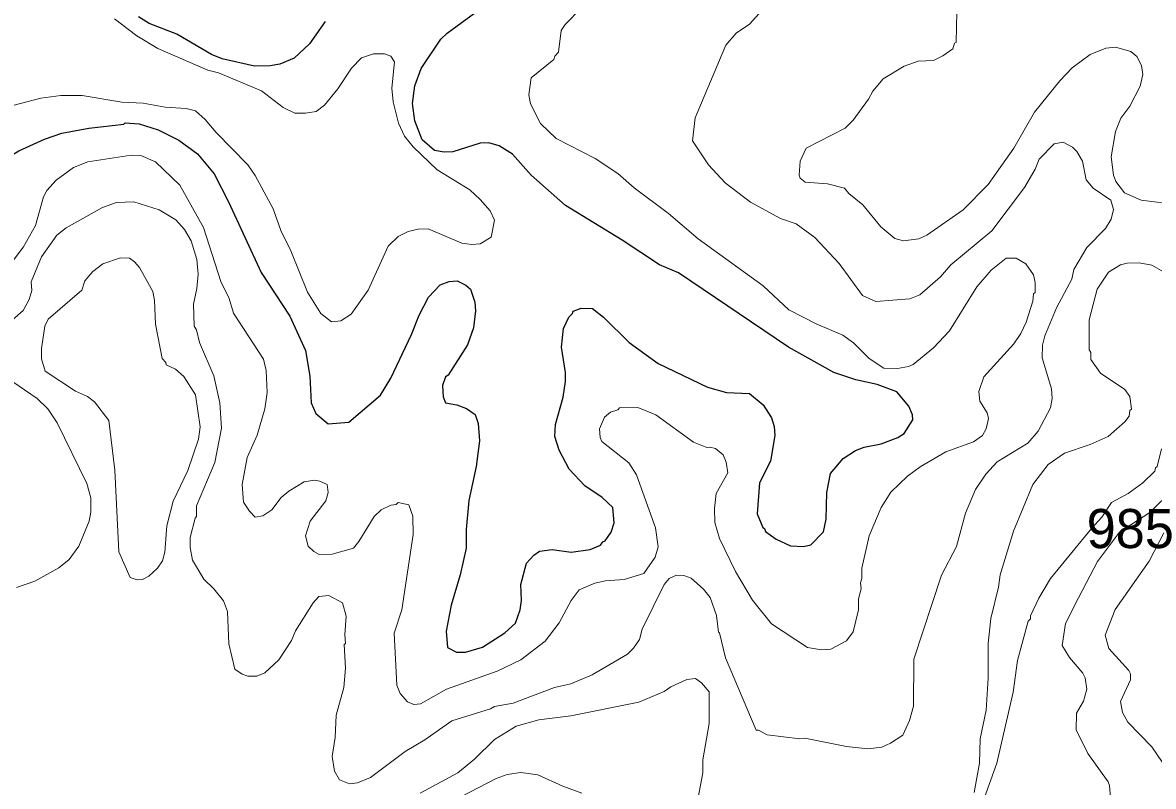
# Model space of a CAD drawing. Extents: x 447.8 to 473.9, y 7733.1 to 7760.8.
# Drawn here: x 462.027 to 464.34, y 7735.94 to 7737.503 of the extents above; entities that cross this region are included whole.
import ezdxf

# ---------------------------------------------------------------- set-up
doc = ezdxf.new("R2010")
doc.units = 0
doc.header["$LTSCALE"] = 0.032
doc.layers.add('1', color=7, linetype='Continuous', lineweight=25)
doc.layers.add('2', color=7, linetype='Continuous', lineweight=13)
doc.layers.add('21', color=7, linetype='Continuous')

msp = doc.modelspace()

# ---------------------------------------------------------------- linework, layer by layer
at = {"layer": '1'}
for points in [[(463.5408, 7736.47), (463.5448, 7736.4678), (463.5469, 7736.4615), (463.5684, 7736.4459), (463.5975, 7736.4323), (463.6244, 7736.4312), (463.6395, 7736.4344), (463.665, 7736.4609), (463.6707, 7736.4869), (463.6717, 7736.5416), (463.6796, 7736.5807), (463.7053, 7736.6114), (463.7308, 7736.6275), (463.7482, 7736.6346), (463.7834, 7736.6411), (463.8173, 7736.6543), (463.8303, 7736.6622), (463.8478, 7736.6903), (463.847, 7736.7008), (463.8398, 7736.7181), (463.815, 7736.7474), (463.7749, 7736.7627), (463.7312, 7736.7722), (463.6864, 7736.7869), (463.5939, 7736.8388), (463.3685, 7736.9914), (463.3298, 7737.0076), (463.2532, 7737.0584), (463.1377, 7737.1288), (463.0669, 7737.1913), (463.0289, 7737.234), (463.0017, 7737.251), (462.9807, 7737.2575), (462.963, 7737.2567), (462.9068, 7737.2392), (462.8889, 7737.2384), (462.8693, 7737.2419), (462.8442, 7737.2635), (462.8291, 7737.302), (462.8243, 7737.3377), (462.8292, 7737.3742), (462.8421, 7737.4093), (462.8826, 7737.4696), (462.8956, 7737.482), (462.9744, 7737.5399)], [(462.6458, 7737.5055), (462.614, 7737.4601), (462.5825, 7737.4304), (462.5533, 7737.4185), (462.533, 7737.4146), (462.5009, 7737.4139), (462.4353, 7737.4294), (462.413, 7737.4384), (462.3422, 7737.4797), (462.2859, 7737.5015), (462.2637, 7737.5152)], [(462.1072, 7737.2768), (462.1621, 7737.2876), (462.234, 7737.2953), (462.2363, 7737.2984), (462.2653, 7737.2961), (462.3043, 7737.2839), (462.3462, 7737.2625), (462.3843, 7737.2349), (462.4188, 7737.1939), (462.4483, 7737.1365), (462.5149, 7736.992), (462.5733, 7736.9024), (462.6053, 7736.8323), (462.6142, 7736.7794), (462.6169, 7736.7252), (462.6269, 7736.703), (462.6522, 7736.6819), (462.694, 7736.6853), (462.7587, 7736.7408), (462.7801, 7736.7755), (462.8225, 7736.8652), (462.8383, 7736.9048), (462.8574, 7736.9412), (462.8813, 7736.9665), (462.8992, 7736.9737), (462.9161, 7736.9746), (462.9338, 7736.9659), (462.9434, 7736.9579), (462.9517, 7736.9313), (462.9533, 7736.9133), (462.9494, 7736.8788), (462.9367, 7736.8435), (462.8972, 7736.7815), (462.8922, 7736.7784), (462.886, 7736.7609), (462.8869, 7736.7374), (462.8916, 7736.7249), (462.9152, 7736.7212), (462.935, 7736.7138), (462.9529, 7736.7015), (462.9589, 7736.6828), (462.9613, 7736.6472), (462.9549, 7736.5947), (462.9398, 7736.5249), (462.9341, 7736.4661), (462.9341, 7736.4279), (462.9219, 7736.3728), (462.9033, 7736.311), (462.8934, 7736.2578), (462.8957, 7736.224), (462.9145, 7736.2149), (462.9329, 7736.2148), (462.9674, 7736.225), (463.0136, 7736.2543), (463.0352, 7736.2744), (463.0448, 7736.3016), (463.0471, 7736.3202), (463.0459, 7736.3534), (463.0578, 7736.3969), (463.0725, 7736.4131), (463.0843, 7736.4216), (463.1104, 7736.4247), (463.1493, 7736.4192), (463.1882, 7736.425), (463.209, 7736.4336), (463.2141, 7736.4408), (463.2186, 7736.4425), (463.2307, 7736.4603), (463.2371, 7736.4796), (463.2345, 7736.5106), (463.2121, 7736.5316), (463.1772, 7736.5551), (463.145, 7736.5894), (463.1242, 7736.628), (463.1153, 7736.6563), (463.1168, 7736.6809), (463.1326, 7736.7365), (463.1377, 7736.7686), (463.1377, 7736.7874), (463.1289, 7736.8391), (463.133, 7736.8772), (463.144, 7736.9005), (463.1518, 7736.9078), (463.153, 7736.9124), (463.1692, 7736.9192), (463.1927, 7736.9181), (463.2149, 7736.9006), (463.2678, 7736.8485), (463.3268, 7736.8058), (463.4276, 7736.7569), (463.4671, 7736.7461), (463.5136, 7736.7444), (463.5416, 7736.7212), (463.5585, 7736.6941), (463.5641, 7736.6764)], [(461.9665, 7737.1462), (461.9864, 7737.2104), (462.0021, 7737.2305), (462.019, 7737.2409), (462.0713, 7737.2646), (462.1072, 7737.2768)], [(463.5641, 7736.6764), (463.5657, 7736.6584), (463.5569, 7736.6059), (463.5346, 7736.5616), (463.5298, 7736.4981), (463.5408, 7736.47)]]:
    msp.add_lwpolyline(points, dxfattribs=at)
at = {"layer": '2'}
for points in [[(463.5138, 7737.4999), (463.5592, 7737.5516), (463.6025, 7737.5775), (463.6113, 7737.6295), (463.6169, 7737.6402), (463.6448, 7737.6488)], [(463.17, 7737.5337), (463.1366, 7737.4994), (463.1287, 7737.4871), (463.1233, 7737.443), (463.1156, 7737.4344), (463.1138, 7737.4279), (463.0673, 7737.3906), (463.0624, 7737.3558), (463.0656, 7737.3373), (463.0866, 7737.2966), (463.1186, 7737.266), (463.198, 7737.225), (463.2446, 7737.1948), (463.2776, 7737.1653)], [(462.5548, 7737.0776), (462.5757, 7737.0359), (462.6096, 7736.9518), (462.6366, 7736.9081), (462.6587, 7736.8906), (462.6776, 7736.8929), (462.6991, 7736.9066), (462.7339, 7736.9557), (462.7745, 7737.0456), (462.795, 7737.0653), (462.8158, 7737.0757), (462.8363, 7737.0804), (462.8568, 7737.0812), (462.9253, 7737.0518), (462.9461, 7737.0492), (462.9629, 7737.0507), (462.9853, 7737.0644), (462.9919, 7737.0988), (462.983, 7737.118), (462.9627, 7737.1416), (462.9414, 7737.161), (462.8747, 7737.2022), (462.8259, 7737.2494), (462.8079, 7737.2711), (462.796, 7737.2977), (462.7851, 7737.3414), (462.782, 7737.369), (462.7875, 7737.4229), (462.7799, 7737.4348), (462.7673, 7737.4395), (462.7449, 7737.4395), (462.7204, 7737.4316), (462.6998, 7737.4103), (462.6719, 7737.3677), (462.6444, 7737.3343), (462.6276, 7737.3216), (462.6058, 7737.3177), (462.5834, 7737.3177), (462.5598, 7737.3295), (462.5153, 7737.3635), (462.4279, 7737.4009), (462.4058, 7737.4061), (462.3032, 7737.4503), (462.2604, 7737.4766), (462.2145, 7737.5114)], [(463.9377, 7737.5252), (463.9368, 7737.4625), (463.9334, 7737.4613), (463.9297, 7737.4494), (463.9095, 7737.4354), (463.8899, 7737.426), (463.8591, 7737.4242), (463.8299, 7737.4145), (463.7873, 7737.3884), (463.7658, 7737.3631), (463.7575, 7737.3468), (463.7262, 7737.3035), (463.7096, 7737.2876), (463.6295, 7737.2467), (463.6178, 7737.2195), (463.6155, 7737.1908), (463.6172, 7737.1847), (463.6278, 7737.1767), (463.6731, 7737.1733), (463.7084, 7737.1644), (463.7167, 7737.1539), (463.7456, 7737.1307), (463.7827, 7737.0855), (463.8111, 7737.0612), (463.8286, 7737.0564), (463.8604, 7737.0609), (463.8763, 7737.0683), (463.9511, 7737.1201), (464.0019, 7737.1718), (464.0549, 7737.2466), (464.0969, 7737.3198), (464.1488, 7737.3845), (464.1742, 7737.4107), (464.2105, 7737.4384), (464.243, 7737.4509), (464.2627, 7737.4531), (464.2941, 7737.4443), (464.3062, 7737.434), (464.3154, 7737.4156), (464.3183, 7737.3975), (464.3128, 7737.3733), (464.2921, 7737.3324), (464.2734, 7737.3077), (464.2623, 7737.2805), (464.2536, 7737.2288), (464.2584, 7737.1908), (464.2633, 7737.178), (464.2811, 7737.1549), (464.3153, 7737.1399), (464.391, 7737.1303)], [(462.6663, 7736.04), (462.66, 7736.0009), (462.6648, 7735.9714), (462.6748, 7735.9533), (462.6954, 7735.9454), (462.7119, 7735.9471), (462.7384, 7735.9581), (462.8093, 7736.0115), (462.8494, 7736.0353), (462.9049, 7736.0741), (462.9841, 7736.0986), (462.992, 7736.1032), (463.0306, 7736.1105), (463.1147, 7736.1421), (463.1484, 7736.1501), (463.192, 7736.1681), (463.2641, 7736.2105), (463.2767, 7736.223), (463.2886, 7736.2409), (463.2943, 7736.2618), (463.3396, 7736.3531), (463.3496, 7736.3656), (463.3648, 7736.3727), (463.3794, 7736.3718), (463.3948, 7736.3662), (463.4198, 7736.3437), (463.4333, 7736.3264), (463.4463, 7736.29), (463.4504, 7736.2559), (463.4527, 7736.2544), (463.4647, 7736.2034), (463.5275, 7736.0553), (463.5325, 7736.0551), (463.5501, 7736.0455), (463.6167, 7736.0376), (463.6269, 7736.039), (463.7126, 7736.0216), (463.7559, 7736.0167), (463.7848, 7736.0203), (463.8024, 7736.0284), (463.8272, 7736.0452), (463.8414, 7736.0749), (463.8495, 7736.104), (463.8497, 7736.2005), (463.9067, 7736.3725), (463.9375, 7736.4308), (463.9555, 7736.4991), (463.976, 7736.5478), (463.9976, 7736.5792), (464.0204, 7736.6046), (464.0832, 7736.6423), (464.1044, 7736.6668), (464.1299, 7736.7147), (464.1332, 7736.7338), (464.1316, 7736.7536), (464.1125, 7736.8172), (464.1133, 7736.8429), (464.118, 7736.862), (464.1419, 7736.9198), (464.1734, 7736.9781), (464.177, 7736.9979), (464.2036, 7737.0433), (464.2422, 7737.0822), (464.2535, 7737.1012), (464.2583, 7737.1205), (464.2533, 7737.1398), (464.2168, 7737.1648), (464.2024, 7737.1813), (464.1949, 7737.2198), (464.1833, 7737.2396), (464.1747, 7737.2481), (464.1555, 7737.259), (464.1371, 7737.2553), (464.1065, 7737.2237), (464.0985, 7737.2032), (464.0767, 7737.1659), (464.0095, 7737.0771), (463.9256, 7737.0074), (463.9046, 7736.9832), (463.8626, 7736.9459), (463.8421, 7736.9379), (463.7721, 7736.9322), (463.7449, 7736.9447), (463.697, 7737.0101), (463.6478, 7737.0638), (463.609, 7737.0916), (463.5773, 7737.1027), (463.5162, 7737.1361), (463.4642, 7737.1754), (463.43, 7737.2121), (463.3975, 7737.2615), (463.4024, 7737.3083), (463.4656, 7737.4574), (463.4865, 7737.482), (463.5138, 7737.4999)], [(461.9806, 7737.3266), (462.064, 7737.349), (462.1049, 7737.3545), (462.1485, 7737.3544), (462.23, 7737.3402), (462.2733, 7737.3386), (462.3182, 7737.3306), (462.3617, 7737.3276), (462.3807, 7737.3225), (462.4005, 7737.3053)], [(462.4005, 7737.3053), (462.4225, 7737.2787), (462.4874, 7737.2121), (462.5023, 7737.1902), (462.5396, 7737.1225), (462.5548, 7737.0776)], [(462.7802, 7736.5156), (462.7601, 7736.5064), (462.7461, 7736.4926), (462.7148, 7736.4413), (462.7034, 7736.4274), (462.6599, 7736.4152), (462.6338, 7736.4144), (462.6225, 7736.4207), (462.6107, 7736.4319), (462.6055, 7736.4529), (462.6152, 7736.4827), (462.6473, 7736.5248), (462.6519, 7736.5417), (462.6498, 7736.558), (462.635, 7736.5647), (462.6231, 7736.5666), (462.6026, 7736.5633), (462.5713, 7736.5445), (462.5558, 7736.5313), (462.5364, 7736.5062), (462.518, 7736.4937), (462.5029, 7736.4914), (462.4908, 7736.5032), (462.4787, 7736.5219), (462.4757, 7736.558), (462.4864, 7736.6133), (462.5067, 7736.6589), (462.5221, 7736.7129), (462.5269, 7736.7466), (462.5254, 7736.7915), (462.5196, 7736.8142), (462.4583, 7736.9089), (462.4494, 7736.9387), (462.4321, 7736.9737), (462.3969, 7737.0839), (462.3487, 7737.1704), (462.2986, 7737.2185), (462.2684, 7737.2316), (462.2487, 7737.232), (462.16, 7737.2183), (462.1307, 7737.2069), (462.0954, 7737.1812), (462.0767, 7737.16), (462.0694, 7737.147), (462.053, 7737.0881), (462.0287, 7737.0441), (462.0032, 7737.0112)], [(463.2776, 7737.1653), (463.3483, 7737.1128), (463.4089, 7737.0608), (463.5415, 7736.9643), (463.5946, 7736.9156), (463.6502, 7736.8867)], [(462.0055, 7736.8946), (462.0278, 7736.9141), (462.0404, 7736.9364), (462.0459, 7736.9553), (462.0444, 7736.9727), (462.0657, 7737.0237), (462.0968, 7737.0686), (462.1159, 7737.083), (462.19, 7737.1252), (462.2191, 7737.1349), (462.2543, 7737.1365), (462.3062, 7737.12), (462.3404, 7737.0994), (462.3581, 7737.0802), (462.3719, 7737.0569), (462.3833, 7737.0185), (462.3858, 7736.9887), (462.3833, 7736.9594), (462.3763, 7736.9269), (462.3779, 7736.8817), (462.3826, 7736.8748), (462.3888, 7736.8486), (462.4178, 7736.7806), (462.43, 7736.7249), (462.434, 7736.6733), (462.4203, 7736.6029), (462.3828, 7736.5146), (462.3826, 7736.4924), (462.3795, 7736.4892), (462.3698, 7736.4494), (462.3698, 7736.4289), (462.3747, 7736.4034), (462.3976, 7736.3644), (462.418, 7736.3443), (462.4376, 7736.3195), (462.4459, 7736.298), (462.449, 7736.2318), (462.4612, 7736.1797), (462.4761, 7736.1696), (462.4873, 7736.1659), (462.506, 7736.1659), (462.5221, 7736.1722), (462.5511, 7736.1989), (462.5766, 7736.2388), (462.5848, 7736.2582), (462.6209, 7736.316), (462.6331, 7736.3286), (462.6533, 7736.331), (462.6809, 7736.3154), (462.6888, 7736.2887), (462.6857, 7736.251), (462.6872, 7736.2327)], [(463.6502, 7736.8867), (463.705, 7736.8633), (463.7263, 7736.8477), (463.7584, 7736.8156), (463.7884, 7736.7959), (463.8165, 7736.7951), (463.839, 7736.7993), (463.8487, 7736.8039), (463.8904, 7736.8375), (463.9229, 7736.8722), (463.9788, 7736.9628), (464.008, 7736.9968), (464.0391, 7737.0215), (464.0595, 7737.021), (464.079, 7737.0093), (464.0947, 7736.9873), (464.0981, 7736.9717), (464.098, 7736.9509), (464.0949, 7736.9479), (464.0937, 7736.9334), (464.0798, 7736.8903), (464.0691, 7736.8673), (464.0549, 7736.8458), (463.9931, 7736.7782), (463.9829, 7736.7485), (463.9848, 7736.7284), (463.9999, 7736.7043), (464.0025, 7736.6931), (463.9979, 7736.6719), (463.9908, 7736.6584), (463.9722, 7736.6456), (463.9155, 7736.6245), (463.8629, 7736.5942), (463.8369, 7736.575), (463.8029, 7736.5423), (463.783, 7736.5112), (463.7589, 7736.4532), (463.7439, 7736.3869), (463.7437, 7736.3658), (463.7406, 7736.3567), (463.742, 7736.3446), (463.7365, 7736.324), (463.7371, 7736.3013), (463.7258, 7736.2561), (463.7126, 7736.2381), (463.6801, 7736.2209), (463.6608, 7736.2196), (463.6328, 7736.2245), (463.5586, 7736.2727), (463.52, 7736.321), (463.4852, 7736.3797), (463.4524, 7736.4471), (463.443, 7736.4803), (463.4424, 7736.5087), (463.4457, 7736.5392), (463.4694, 7736.5819), (463.4664, 7736.6039), (463.4597, 7736.6189), (463.444, 7736.6314), (463.4324, 7736.6347), (463.4266, 7736.6334), (463.3992, 7736.6447), (463.3223, 7736.7005), (463.2852, 7736.7156), (463.2481, 7736.7148), (463.2446, 7736.7108), (463.2298, 7736.7063), (463.2171, 7736.6956), (463.2067, 7736.6719), (463.208, 7736.6542), (463.2115, 7736.6462), (463.2673, 7736.6021), (463.2824, 7736.5777), (463.3217, 7736.4691), (463.3267, 7736.4302), (463.3207, 7736.4093), (463.2974, 7736.376), (463.2571, 7736.3635), (463.2194, 7736.3605), (463.1977, 7736.3559), (463.1657, 7736.3422), (463.1491, 7736.3208), (463.1244, 7736.2746), (463.0957, 7736.2376), (463.0461, 7736.1991), (462.9976, 7736.176), (462.894, 7736.1392), (462.8406, 7736.109), (462.8271, 7736.1073), (462.8139, 7736.1131), (462.7993, 7736.13), (462.7922, 7736.1471), (462.7867, 7736.2536), (462.8026, 7736.3013), (462.8259, 7736.4555)], [(464.3748, 7736.9853), (464.3366, 7737.0066), (464.3112, 7737.0114), (464.2867, 7737.0107), (464.2728, 7737.0074), (464.2482, 7736.9924), (464.225, 7736.9576), (464.2088, 7736.8947), (464.2087, 7736.8339), (464.2118, 7736.8284), (464.2119, 7736.8138), (464.2319, 7736.7855), (464.2816, 7736.7523), (464.2919, 7736.7378), (464.2951, 7736.712), (464.2921, 7736.7092), (464.2902, 7736.6981)], [(462.0146, 7736.3471), (462.0521, 7736.3604), (462.1007, 7736.3872), (462.1221, 7736.4046), (462.1421, 7736.4319), (462.163, 7736.4827), (462.1661, 7736.5013), (462.1661, 7736.5308), (462.1579, 7736.56), (462.0972, 7736.6844), (462.0782, 7736.713), (462.0566, 7736.7338), (461.9941, 7736.777)], [(464.2902, 7736.6981), (464.2814, 7736.6859), (464.2474, 7736.6565), (464.2109, 7736.6398), (464.1583, 7736.6224), (464.1246, 7736.5987)], [(464.2882, 7736.5392), (464.3187, 7736.5613), (464.3431, 7736.5853), (464.3441, 7736.5919), (464.3475, 7736.5946), (464.3568, 7736.6308)], [(464.1246, 7736.5987), (464.0933, 7736.558), (464.0537, 7736.4625), (464.0266, 7736.3731), (464.0234, 7736.3477), (464.0075, 7736.284), (464.0019, 7736.2327), (464.0019, 7736.1612), (463.9978, 7736.0957), (463.9858, 7736.0371), (463.9842, 7735.9877), (463.9731, 7735.9277)], [(463.9918, 7735.9096), (464.0195, 7735.9874), (464.0531, 7736.133), (464.0621, 7736.1976), (464.0836, 7736.2785), (464.0884, 7736.2833), (464.0888, 7736.2894), (464.1054, 7736.3256), (464.1295, 7736.3653), (464.1735, 7736.419), (464.2134, 7736.4682), (464.2343, 7736.4914), (464.2545, 7736.5208), (464.2882, 7736.5392)], [(462.8259, 7736.4555), (462.8251, 7736.4933), (462.8172, 7736.5164), (462.795, 7736.5209), (462.791, 7736.517), (462.7802, 7736.5156)], [(464.365, 7736.5323), (464.3306, 7736.4992), (464.2709, 7736.4605), (464.2258, 7736.4004), (464.1869, 7736.3259), (464.1604, 7736.2731), (464.1534, 7736.2286), (464.1684, 7736.2038), (464.1956, 7736.1717), (464.2003, 7736.1619), (464.2038, 7736.139), (464.1968, 7736.1144), (464.183, 7736.0901), (464.1822, 7736.0557), (464.206, 7736.007), (464.2474, 7735.9495), (464.2504, 7735.9415), (464.2535, 7735.8995)], [(464.3584, 7735.9886), (464.3366, 7736.021), (464.2878, 7736.0715), (464.2769, 7736.091), (464.2729, 7736.114), (464.2933, 7736.158), (464.2935, 7736.1703), (464.2899, 7736.1775), (464.2486, 7736.2222), (464.2415, 7736.2495), (464.2619, 7736.3024), (464.3311, 7736.401), (464.3613, 7736.4588)], [(462.6872, 7736.2327), (462.6849, 7736.2303), (462.6872, 7736.182), (462.684, 7736.1426), (462.6681, 7736.0855), (462.6663, 7736.04)], [(463.4087, 7735.917), (463.4182, 7735.9678), (463.4183, 7735.9941), (463.431, 7736.0685), (463.431, 7736.1334), (463.4156, 7736.1523), (463.4031, 7736.161), (463.3856, 7736.1586), (463.3528, 7736.1435), (463.3391, 7736.1342), (463.2872, 7736.1126), (463.148, 7736.0841), (463.0832, 7736.076), (463.0364, 7736.0631), (462.9921, 7736.0361), (462.9515, 7735.9956), (462.917, 7735.9679), (462.8398, 7735.9263)], [(462.9233, 7735.9187), (462.9953, 7735.9559), (463.0178, 7735.9643), (463.046, 7735.9686), (463.0809, 7735.9639), (463.1317, 7735.9402), (463.171, 7735.9262)]]:
    msp.add_lwpolyline(points, dxfattribs=at)
msp.add_lwpolyline([(462.2967, 7736.9347), (462.2933, 7736.9529), (462.2661, 7737.0021), (462.2559, 7737.0138), (462.2454, 7737.0209), (462.2271, 7737.0218), (462.1908, 7737.0099), (462.1708, 7736.9936), (462.1542, 7736.9746), (462.1478, 7736.9554), (462.0788, 7736.8961), (462.0721, 7736.8819), (462.0655, 7736.8365), (462.0652, 7736.8153), (462.0732, 7736.7898), (462.1353, 7736.7487), (462.1597, 7736.7381), (462.1741, 7736.727), (462.203, 7736.6892), (462.2158, 7736.5873), (462.224, 7736.4199), (462.2471, 7736.3673), (462.2615, 7736.3629), (462.2722, 7736.3635), (462.285, 7736.3705), (462.3026, 7736.3865), (462.313, 7736.402), (462.3175, 7736.4192), (462.3219, 7736.4731), (462.335, 7736.5237), (462.3648, 7736.5863), (462.3866, 7736.6507), (462.3898, 7736.6761), (462.3806, 7736.7412), (462.3567, 7736.7793), (462.3398, 7736.7939), (462.3204, 7736.8031), (462.3199, 7736.8076), (462.3121, 7736.816), (462.2985, 7736.8864)], close=True, dxfattribs=at)

# ---------------------------------------------------------------- texts
at = {"layer": '21'}
msp.add_text('985', height=0.08, dxfattribs=at).set_placement((464.2035, 7736.4278))

doc.saveas('drawing.dxf')
